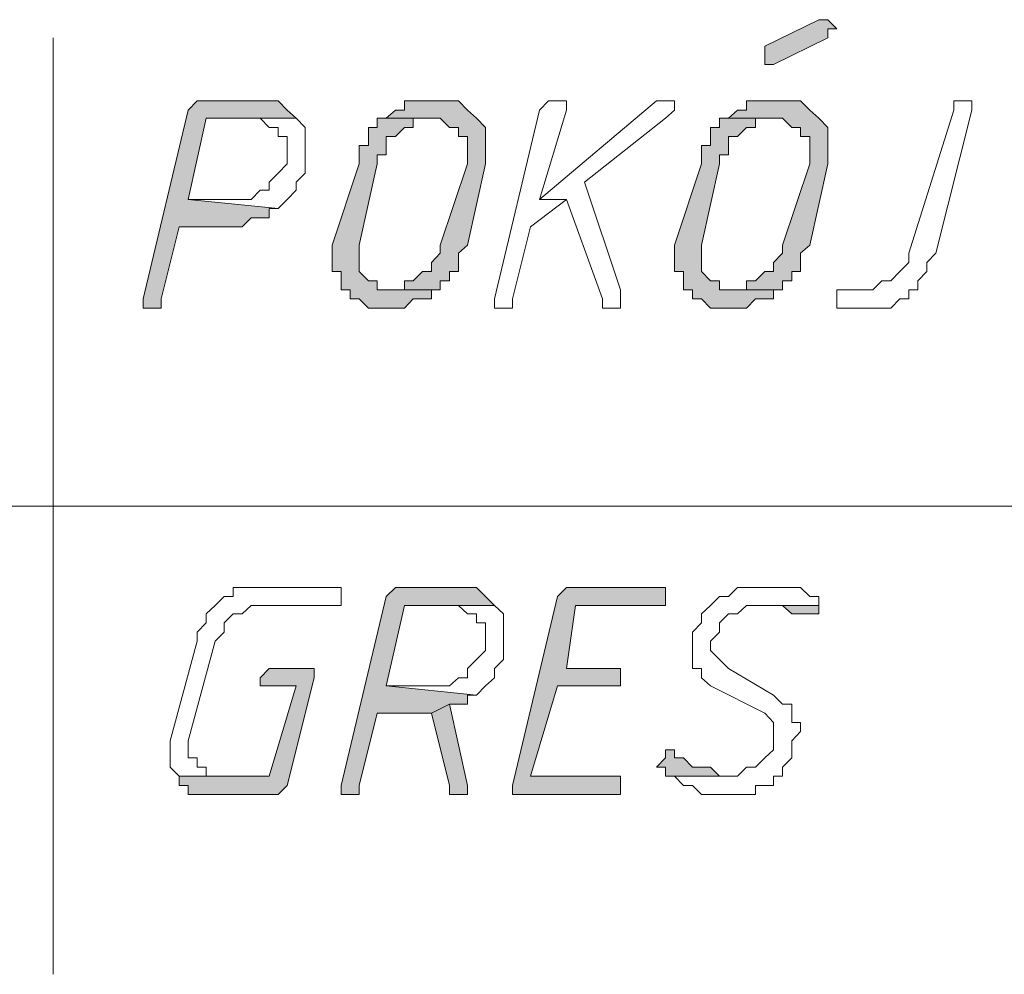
# Model space of a CAD drawing. Header units: inches. Extents: x -1441 to 3871, y -4351 to 2413.
# Tile 278 of 308: x 1867 to 1913, y 346 to 391. Entities that reach past the tile are written whole.
import ezdxf

# ---------------------------------------------------------------- set-up
doc = ezdxf.new("R2010")
doc.units = ezdxf.units.IN
doc.header["$MEASUREMENT"] = 0
doc.layers.add('at_Entity', color=7, linetype='Continuous')
doc.layers.add('at_Solid', color=7, linetype='Continuous')

msp = doc.modelspace()

# ---------------------------------------------------------------- hatches: boundary and pattern name
at = {"layer": 'at_Solid', "lineweight": 15}
for points in [[(1904.43457, 390.74671), (1901.8967, 389.50639), (1901.8967, 388.64771), (1902.3165, 388.64771), (1904.85914, 389.88803), (1904.85914, 390.31737), (1905.28371, 390.31737), (1904.85914, 390.74671)], [(1878.19239, 386.93036), (1875.64975, 386.93036), (1875.22995, 386.93036), (1874.80538, 386.50102), (1872.68731, 377.628), (1872.68731, 377.19866), (1873.11188, 377.19866), (1873.53644, 377.19866), (1873.53644, 377.628), (1874.38081, 381.01501), (1876.92346, 381.01501), (1877.34325, 381.01501), (1877.76782, 381.44435), (1878.19239, 381.44435), (1878.61219, 381.44435), (1878.61219, 381.87369), (1879.03676, 381.87369), (1874.80538, 382.30303), (1875.64975, 386.11938), (1879.8859, 386.11938), (1879.46133, 386.50102), (1879.03676, 386.93036), (1878.61219, 386.93036)], [(1886.65515, 386.93036), (1886.23535, 386.93036), (1884.96641, 386.93036), (1884.96641, 386.50102), (1884.54185, 386.50102), (1884.11728, 386.11938), (1886.65515, 386.11938), (1887.07972, 385.69004), (1887.50429, 385.69004), (1887.50429, 385.2607), (1887.92886, 385.2607), (1887.92886, 383.97268), (1886.65515, 380.15633), (1886.65515, 379.7747), (1886.23535, 379.34536), (1886.23535, 378.91602), (1885.81078, 378.91602), (1885.38621, 378.48668), (1884.96641, 378.48668), (1884.96641, 378.05734), (1884.11728, 378.05734), (1886.65515, 378.05734), (1886.65515, 378.48668), (1887.07972, 378.48668), (1887.07972, 378.91602), (1887.50429, 378.91602), (1887.50429, 379.7747), (1887.92886, 380.15633), (1888.77322, 383.97268), (1888.77322, 385.69004), (1888.34866, 386.11938), (1887.92886, 386.50102), (1887.50429, 386.93036), (1887.07972, 386.93036)], [(1902.74107, 386.93036), (1902.3165, 386.93036), (1901.04756, 386.93036), (1901.04756, 386.50102), (1900.62299, 386.50102), (1900.20319, 386.11938), (1902.74107, 386.11938), (1903.16564, 385.69004), (1903.58544, 385.69004), (1903.58544, 385.2607), (1904.01477, 385.2607), (1904.01477, 383.97268), (1902.74107, 380.15633), (1902.74107, 379.7747), (1902.3165, 379.34536), (1902.3165, 378.91602), (1901.8967, 378.91602), (1901.47213, 378.48668), (1901.04756, 378.48668), (1901.04756, 378.05734), (1900.20319, 378.05734), (1902.74107, 378.05734), (1902.74107, 378.48668), (1903.16564, 378.48668), (1903.16564, 378.91602), (1903.58544, 378.91602), (1903.58544, 379.7747), (1904.01477, 380.15633), (1904.85914, 383.97268), (1904.85914, 385.69004), (1904.43457, 386.11938), (1904.01477, 386.50102), (1903.58544, 386.93036), (1903.16564, 386.93036)], [(1884.11728, 386.11938), (1883.69271, 386.11938), (1883.69271, 385.69004), (1883.27291, 385.69004), (1883.27291, 384.83136), (1882.84834, 384.83136), (1882.84834, 383.97268), (1881.57463, 380.15633), (1881.57463, 378.91602), (1881.9992, 378.91602), (1881.9992, 378.05734), (1882.42377, 378.05734), (1882.42377, 377.628), (1882.84834, 377.628), (1883.27291, 377.19866), (1884.11728, 377.19866), (1884.96641, 377.19866), (1885.38621, 377.628), (1885.81078, 377.628), (1886.23535, 377.628), (1886.23535, 378.05734), (1886.65515, 378.05734), (1884.11728, 378.05734), (1883.69271, 378.05734), (1883.69271, 378.48668), (1883.27291, 378.48668), (1882.84834, 378.91602), (1882.84834, 380.15633), (1883.69271, 383.97268), (1883.69271, 384.40202), (1884.11728, 384.40202), (1884.11728, 385.2607), (1884.54185, 385.2607), (1884.96641, 385.69004), (1885.38621, 385.69004), (1885.38621, 386.11938), (1886.23535, 386.11938)], [(1900.20319, 386.11938), (1899.77863, 386.11938), (1899.77863, 385.69004), (1899.35406, 385.69004), (1899.35406, 384.83136), (1898.93426, 384.83136), (1898.93426, 383.97268), (1897.66055, 380.15633), (1897.66055, 378.91602), (1898.08512, 378.91602), (1898.08512, 378.05734), (1898.50969, 378.05734), (1898.50969, 377.628), (1898.93426, 377.628), (1899.35406, 377.19866), (1900.20319, 377.19866), (1901.04756, 377.19866), (1901.47213, 377.628), (1901.8967, 377.628), (1902.3165, 377.628), (1902.3165, 378.05734), (1902.74107, 378.05734), (1900.20319, 378.05734), (1899.77863, 378.05734), (1899.77863, 378.48668), (1899.35406, 378.48668), (1898.93426, 378.91602), (1898.93426, 380.15633), (1899.77863, 383.97268), (1899.77863, 384.40202), (1900.20319, 384.40202), (1900.20319, 385.2607), (1900.62299, 385.2607), (1901.04756, 385.69004), (1901.47213, 385.69004), (1901.47213, 386.11938), (1902.3165, 386.11938)], [(1887.50429, 364.07996), (1884.96641, 364.07996), (1884.54185, 364.07996), (1884.11728, 363.65062), (1881.9992, 354.7776), (1881.9992, 354.34826), (1882.42377, 354.34826), (1882.84834, 354.34826), (1882.84834, 354.7776), (1883.69271, 358.16461), (1886.23535, 358.16461), (1887.07972, 358.59395), (1887.92886, 358.59395), (1887.92886, 359.02329), (1888.34866, 359.02329), (1884.11728, 359.45263), (1884.96641, 363.22128), (1889.19779, 363.22128), (1888.77322, 363.65062), (1888.34866, 364.07996), (1887.92886, 364.07996)], [(1896.81618, 364.07996), (1893.00937, 364.07996), (1892.58003, 364.07996), (1892.16024, 363.65062), (1890.04216, 354.7776), (1890.04216, 354.34826), (1894.69811, 354.34826), (1895.12268, 354.34826), (1895.12268, 355.20694), (1894.69811, 355.20694), (1890.8913, 355.20694), (1892.16024, 359.45263), (1895.12268, 359.45263), (1895.12268, 360.26361), (1892.58003, 360.26361), (1893.00937, 363.22128), (1897.24075, 363.22128), (1897.24075, 364.07996)], [(1904.43457, 363.22128), (1901.47213, 363.22128), (1902.3165, 363.22128), (1902.74107, 363.22128), (1903.16564, 362.83964), (1903.58544, 362.83964), (1904.01477, 362.83964), (1904.43457, 362.83964)], [(1880.3057, 360.26361), (1878.61219, 360.26361), (1878.19239, 359.83427), (1878.19239, 359.45263), (1878.61219, 359.45263), (1879.8859, 359.45263), (1878.61219, 355.20694), (1874.38081, 355.20694), (1874.38081, 354.7776), (1874.80538, 354.7776), (1874.80538, 354.34826), (1875.64975, 354.34826), (1879.03676, 354.34826), (1879.46133, 354.7776), (1880.73027, 359.83427), (1880.73027, 360.26361)], [(1887.07972, 358.59395), (1886.23535, 358.16461), (1887.07972, 354.7776), (1887.07972, 354.34826), (1887.92886, 354.34826), (1887.92886, 354.7776)], [(1897.66055, 356.44725), (1897.24075, 356.44725), (1897.24075, 356.06562), (1896.81618, 355.63628), (1897.24075, 355.63628), (1897.24075, 355.20694), (1900.20319, 355.20694), (1899.77863, 355.20694), (1899.35406, 355.63628), (1898.93426, 355.63628), (1898.50969, 355.63628), (1898.08512, 356.06562), (1897.66055, 356.06562)]]:
    msp.add_hatch(color=7, dxfattribs=at).paths.add_polyline_path(points)

# ---------------------------------------------------------------- linework, layer by layer
at = {"layer": 'at_Entity', "color": 7, "lineweight": 15}
for p, q in [((1904.43457, 390.74671), (1901.8967, 389.50639)), ((1904.43457, 390.74671), (1904.43457, 390.74671)), ((1904.85914, 390.74671), (1904.43457, 390.74671)), ((1905.28371, 390.31737), (1904.85914, 390.74671)), ((1904.85914, 390.74671), (1904.85914, 390.74671)), ((1904.85914, 389.88803), (1904.85914, 390.31737)), ((1904.85914, 390.31737), (1905.28371, 390.31737)), ((1868.45593, 389.88803), (1868.45593, 345.90459)), ((1902.3165, 388.64771), (1904.85914, 389.88803)), ((1901.8967, 389.50639), (1901.8967, 388.64771)), ((1901.8967, 388.64771), (1902.3165, 388.64771)), ((1902.3165, 388.64771), (1902.3165, 388.64771)), ((1875.22995, 386.93036), (1874.80538, 386.50102)), ((1875.64975, 386.93036), (1875.22995, 386.93036)), ((1875.22995, 386.93036), (1875.22995, 386.93036)), ((1878.19239, 386.93036), (1875.64975, 386.93036)), ((1878.61219, 386.93036), (1878.19239, 386.93036)), ((1879.03676, 386.93036), (1878.61219, 386.93036)), ((1878.61219, 386.93036), (1878.61219, 386.93036)), ((1879.46133, 386.50102), (1879.03676, 386.93036)), ((1886.23535, 386.93036), (1884.96641, 386.93036)), ((1884.96641, 386.93036), (1884.96641, 386.50102)), ((1886.65515, 386.93036), (1886.23535, 386.93036)), ((1887.07972, 386.93036), (1886.65515, 386.93036)), ((1887.50429, 386.93036), (1887.07972, 386.93036)), ((1887.07972, 386.93036), (1887.07972, 386.93036)), ((1887.92886, 386.50102), (1887.50429, 386.93036)), ((1896.81618, 386.93036), (1891.3111, 382.30303)), ((1891.73567, 386.93036), (1891.3111, 386.50102)), ((1892.16024, 386.93036), (1891.73567, 386.93036)), ((1891.73567, 386.93036), (1891.73567, 386.93036)), ((1892.58003, 386.93036), (1892.16024, 386.93036)), ((1892.16024, 386.93036), (1892.16024, 386.93036)), ((1892.58003, 386.50102), (1892.58003, 386.93036)), ((1897.24075, 386.93036), (1896.81618, 386.93036)), ((1896.81618, 386.93036), (1896.81618, 386.93036)), ((1897.66055, 386.93036), (1897.24075, 386.93036)), ((1897.24075, 386.93036), (1897.24075, 386.93036)), ((1897.66055, 386.50102), (1897.66055, 386.93036)), ((1902.3165, 386.93036), (1901.04756, 386.93036)), ((1901.04756, 386.93036), (1901.04756, 386.50102)), ((1902.74107, 386.93036), (1902.3165, 386.93036)), ((1903.16564, 386.93036), (1902.74107, 386.93036)), ((1903.58544, 386.93036), (1903.16564, 386.93036)), ((1903.16564, 386.93036), (1903.16564, 386.93036)), ((1904.01477, 386.50102), (1903.58544, 386.93036)), ((1911.2086, 386.93036), (1910.78403, 386.93036)), ((1910.78403, 386.93036), (1910.78403, 386.50102)), ((1911.62839, 386.93036), (1911.2086, 386.93036)), ((1911.2086, 386.93036), (1911.2086, 386.93036)), ((1911.62839, 386.50102), (1911.62839, 386.93036)), ((1874.80538, 386.50102), (1872.68731, 377.628)), ((1879.8859, 386.11938), (1879.46133, 386.50102)), ((1879.46133, 386.50102), (1879.46133, 386.50102)), ((1884.54185, 386.50102), (1884.11728, 386.11938)), ((1884.96641, 386.50102), (1884.54185, 386.50102)), ((1884.54185, 386.50102), (1884.54185, 386.50102)), ((1888.34866, 386.11938), (1887.92886, 386.50102)), ((1887.92886, 386.50102), (1887.92886, 386.50102)), ((1891.3111, 386.50102), (1889.19779, 377.628)), ((1891.3111, 382.30303), (1892.58003, 386.50102)), ((1897.24075, 386.11938), (1897.66055, 386.50102)), ((1900.62299, 386.50102), (1900.20319, 386.11938)), ((1901.04756, 386.50102), (1900.62299, 386.50102)), ((1900.62299, 386.50102), (1900.62299, 386.50102)), ((1904.43457, 386.11938), (1904.01477, 386.50102)), ((1904.01477, 386.50102), (1904.01477, 386.50102)), ((1910.78403, 386.50102), (1908.66595, 379.7747)), ((1909.93966, 379.7747), (1911.62839, 386.50102)), ((1874.80538, 382.30303), (1875.64975, 386.11938)), ((1875.64975, 386.11938), (1879.8859, 386.11938)), ((1879.8859, 386.11938), (1877.76782, 386.11938)), ((1877.76782, 386.11938), (1878.19239, 386.11938)), ((1878.19239, 386.11938), (1878.19239, 386.11938)), ((1878.19239, 386.11938), (1878.61219, 385.69004)), ((1880.3057, 385.69004), (1879.8859, 386.11938)), ((1879.8859, 386.11938), (1879.8859, 386.11938)), ((1884.11728, 386.11938), (1883.69271, 386.11938)), ((1883.69271, 386.11938), (1883.69271, 385.69004)), ((1886.23535, 386.11938), (1884.11728, 386.11938)), ((1884.11728, 386.11938), (1886.65515, 386.11938)), ((1885.38621, 385.69004), (1885.38621, 386.11938)), ((1885.38621, 386.11938), (1886.23535, 386.11938)), ((1886.23535, 386.11938), (1886.23535, 386.11938)), ((1886.65515, 386.11938), (1886.65515, 386.11938)), ((1886.65515, 386.11938), (1887.07972, 385.69004)), ((1888.77322, 385.69004), (1888.34866, 386.11938)), ((1888.34866, 386.11938), (1888.34866, 386.11938)), ((1893.42917, 383.11401), (1897.24075, 386.11938)), ((1897.24075, 386.11938), (1897.24075, 386.11938)), ((1900.20319, 386.11938), (1899.77863, 386.11938)), ((1899.77863, 386.11938), (1899.77863, 385.69004)), ((1902.3165, 386.11938), (1900.20319, 386.11938)), ((1900.20319, 386.11938), (1902.74107, 386.11938)), ((1901.47213, 385.69004), (1901.47213, 386.11938)), ((1901.47213, 386.11938), (1902.3165, 386.11938)), ((1902.3165, 386.11938), (1902.3165, 386.11938)), ((1902.74107, 386.11938), (1902.74107, 386.11938)), ((1902.74107, 386.11938), (1903.16564, 385.69004)), ((1904.85914, 385.69004), (1904.43457, 386.11938)), ((1904.43457, 386.11938), (1904.43457, 386.11938)), ((1878.61219, 385.69004), (1879.03676, 385.69004)), ((1879.03676, 385.69004), (1879.03676, 385.2607)), ((1880.3057, 383.54334), (1880.3057, 385.69004)), ((1883.69271, 385.69004), (1883.27291, 385.69004)), ((1883.27291, 385.69004), (1883.27291, 384.83136)), ((1884.54185, 385.2607), (1884.96641, 385.69004)), ((1884.96641, 385.69004), (1885.38621, 385.69004)), ((1887.07972, 385.69004), (1887.50429, 385.69004)), ((1887.50429, 385.69004), (1887.50429, 385.2607)), ((1888.77322, 383.97268), (1888.77322, 385.69004)), ((1899.77863, 385.69004), (1899.35406, 385.69004)), ((1899.35406, 385.69004), (1899.35406, 384.83136)), ((1900.62299, 385.2607), (1901.04756, 385.69004)), ((1901.04756, 385.69004), (1901.47213, 385.69004)), ((1903.16564, 385.69004), (1903.58544, 385.69004)), ((1903.58544, 385.69004), (1903.58544, 385.2607)), ((1904.85914, 383.97268), (1904.85914, 385.69004)), ((1879.03676, 385.2607), (1879.46133, 385.2607)), ((1879.46133, 385.2607), (1879.46133, 383.97268)), ((1884.11728, 384.40202), (1884.11728, 385.2607)), ((1884.11728, 385.2607), (1884.54185, 385.2607)), ((1884.54185, 385.2607), (1884.54185, 385.2607)), ((1887.50429, 385.2607), (1887.92886, 385.2607)), ((1887.92886, 385.2607), (1887.92886, 383.97268)), ((1900.20319, 384.40202), (1900.20319, 385.2607)), ((1900.20319, 385.2607), (1900.62299, 385.2607)), ((1900.62299, 385.2607), (1900.62299, 385.2607)), ((1903.58544, 385.2607), (1904.01477, 385.2607)), ((1904.01477, 385.2607), (1904.01477, 383.97268)), ((1883.27291, 384.83136), (1882.84834, 384.83136)), ((1882.84834, 384.83136), (1882.84834, 383.97268)), ((1899.35406, 384.83136), (1898.93426, 384.83136)), ((1898.93426, 384.83136), (1898.93426, 383.97268)), ((1883.69271, 383.97268), (1883.69271, 384.40202)), ((1883.69271, 384.40202), (1884.11728, 384.40202)), ((1899.77863, 383.97268), (1899.77863, 384.40202)), ((1899.77863, 384.40202), (1900.20319, 384.40202)), ((1879.46133, 383.97268), (1879.03676, 383.54334)), ((1882.84834, 383.97268), (1881.57463, 380.15633)), ((1882.84834, 380.15633), (1883.69271, 383.97268)), ((1887.92886, 383.97268), (1886.65515, 380.15633)), ((1887.92886, 380.15633), (1888.77322, 383.97268)), ((1898.93426, 383.97268), (1897.66055, 380.15633)), ((1898.93426, 380.15633), (1899.77863, 383.97268)), ((1904.01477, 383.97268), (1902.74107, 380.15633)), ((1904.01477, 380.15633), (1904.85914, 383.97268)), ((1879.03676, 383.54334), (1878.61219, 383.11401)), ((1878.61219, 383.11401), (1878.61219, 382.73237)), ((1879.03676, 383.54334), (1879.03676, 383.54334)), ((1879.8859, 383.11401), (1880.3057, 383.54334)), ((1879.8859, 382.73237), (1879.8859, 383.11401)), ((1895.12268, 378.05734), (1893.42917, 383.11401)), ((1878.19239, 382.73237), (1877.76782, 382.30303)), ((1878.61219, 382.73237), (1878.19239, 382.73237)), ((1878.19239, 382.73237), (1878.19239, 382.73237)), ((1879.46133, 382.30303), (1879.8859, 382.73237)), ((1876.92346, 382.30303), (1874.80538, 382.30303)), ((1874.80538, 382.30303), (1879.03676, 381.87369)), ((1879.03676, 381.87369), (1874.80538, 382.30303)), ((1877.76782, 382.30303), (1876.92346, 382.30303)), ((1879.03676, 381.87369), (1879.46133, 382.30303)), ((1879.46133, 382.30303), (1879.46133, 382.30303)), ((1890.8913, 381.01501), (1892.58003, 382.30303)), ((1891.3111, 382.30303), (1892.58003, 382.30303)), ((1892.58003, 382.30303), (1891.3111, 382.30303)), ((1892.58003, 382.30303), (1894.27831, 377.628)), ((1878.61219, 381.44435), (1878.61219, 381.87369)), ((1878.61219, 381.87369), (1879.03676, 381.87369)), ((1879.03676, 381.87369), (1879.03676, 381.87369)), ((1877.34325, 381.01501), (1877.76782, 381.44435)), ((1877.76782, 381.44435), (1878.19239, 381.44435)), ((1878.19239, 381.44435), (1878.61219, 381.44435)), ((1873.53644, 377.628), (1874.38081, 381.01501)), ((1874.38081, 381.01501), (1876.92346, 381.01501)), ((1876.92346, 381.01501), (1877.34325, 381.01501)), ((1890.04216, 377.628), (1890.8913, 381.01501)), ((1881.57463, 380.15633), (1881.57463, 378.91602)), ((1882.84834, 378.91602), (1882.84834, 380.15633)), ((1886.65515, 380.15633), (1886.65515, 379.7747)), ((1887.50429, 379.7747), (1887.92886, 380.15633)), ((1897.66055, 380.15633), (1897.66055, 378.91602)), ((1898.93426, 378.91602), (1898.93426, 380.15633)), ((1902.74107, 380.15633), (1902.74107, 379.7747)), ((1903.58544, 379.7747), (1904.01477, 380.15633)), ((1886.65515, 379.7747), (1886.23535, 379.34536)), ((1887.50429, 378.91602), (1887.50429, 379.7747)), ((1902.74107, 379.7747), (1902.3165, 379.34536)), ((1903.58544, 378.91602), (1903.58544, 379.7747)), ((1908.66595, 379.7747), (1908.66595, 379.34536)), ((1909.51509, 379.34536), (1909.93966, 379.7747)), ((1886.23535, 379.34536), (1886.23535, 378.91602)), ((1902.3165, 379.34536), (1902.3165, 378.91602)), ((1908.66595, 379.34536), (1908.24615, 378.91602)), ((1909.51509, 378.91602), (1909.51509, 379.34536)), ((1881.57463, 378.91602), (1881.9992, 378.91602)), ((1881.9992, 378.91602), (1881.9992, 378.05734)), ((1883.27291, 378.48668), (1882.84834, 378.91602)), ((1883.69271, 378.48668), (1883.27291, 378.48668)), ((1883.27291, 378.48668), (1883.27291, 378.48668)), ((1883.69271, 378.05734), (1883.69271, 378.48668)), ((1885.38621, 378.48668), (1884.96641, 378.48668)), ((1884.96641, 378.48668), (1884.96641, 378.05734)), ((1885.81078, 378.91602), (1885.38621, 378.48668)), ((1886.23535, 378.91602), (1885.81078, 378.91602)), ((1886.65515, 378.05734), (1886.65515, 378.48668)), ((1886.65515, 378.48668), (1887.07972, 378.48668)), ((1887.07972, 378.48668), (1887.07972, 378.91602)), ((1887.07972, 378.91602), (1887.50429, 378.91602)), ((1897.66055, 378.91602), (1898.08512, 378.91602)), ((1898.08512, 378.91602), (1898.08512, 378.05734)), ((1899.35406, 378.48668), (1898.93426, 378.91602)), ((1899.77863, 378.48668), (1899.35406, 378.48668)), ((1899.35406, 378.48668), (1899.35406, 378.48668)), ((1899.77863, 378.05734), (1899.77863, 378.48668)), ((1901.47213, 378.48668), (1901.04756, 378.48668)), ((1901.04756, 378.48668), (1901.04756, 378.05734)), ((1901.8967, 378.91602), (1901.47213, 378.48668)), ((1902.3165, 378.91602), (1901.8967, 378.91602)), ((1902.74107, 378.05734), (1902.74107, 378.48668)), ((1902.74107, 378.48668), (1903.16564, 378.48668)), ((1903.16564, 378.48668), (1903.16564, 378.91602)), ((1903.16564, 378.91602), (1903.58544, 378.91602)), ((1907.39702, 378.48668), (1906.97722, 378.05734)), ((1907.82158, 378.48668), (1907.39702, 378.48668)), ((1908.24615, 378.91602), (1907.82158, 378.48668)), ((1908.24615, 378.91602), (1908.24615, 378.91602)), ((1909.09052, 378.48668), (1909.51509, 378.91602)), ((1909.09052, 378.05734), (1909.09052, 378.48668)), ((1881.9992, 378.05734), (1882.42377, 378.05734)), ((1882.42377, 378.05734), (1882.42377, 377.628)), ((1884.11728, 378.05734), (1883.69271, 378.05734)), ((1886.65515, 378.05734), (1884.11728, 378.05734)), ((1884.96641, 378.05734), (1884.11728, 378.05734)), ((1884.11728, 378.05734), (1886.65515, 378.05734)), ((1886.23535, 377.628), (1886.23535, 378.05734)), ((1886.23535, 378.05734), (1886.65515, 378.05734)), ((1895.12268, 377.19866), (1895.12268, 378.05734)), ((1898.08512, 378.05734), (1898.50969, 378.05734)), ((1898.50969, 378.05734), (1898.50969, 377.628)), ((1900.20319, 378.05734), (1899.77863, 378.05734)), ((1902.74107, 378.05734), (1900.20319, 378.05734)), ((1901.04756, 378.05734), (1900.20319, 378.05734)), ((1900.20319, 378.05734), (1902.74107, 378.05734)), ((1902.3165, 377.628), (1902.3165, 378.05734)), ((1902.3165, 378.05734), (1902.74107, 378.05734)), ((1906.97722, 378.05734), (1905.28371, 378.05734)), ((1905.28371, 378.05734), (1905.28371, 377.19866)), ((1908.66595, 377.628), (1908.66595, 378.05734)), ((1908.66595, 378.05734), (1909.09052, 378.05734)), ((1872.68731, 377.628), (1872.68731, 377.19866)), ((1873.53644, 377.19866), (1873.53644, 377.628)), ((1882.42377, 377.628), (1882.84834, 377.628)), ((1882.84834, 377.628), (1882.84834, 377.628)), ((1882.84834, 377.628), (1883.27291, 377.19866)), ((1884.96641, 377.19866), (1885.38621, 377.628)), ((1885.38621, 377.628), (1885.81078, 377.628)), ((1885.81078, 377.628), (1886.23535, 377.628)), ((1889.19779, 377.628), (1889.19779, 377.19866)), ((1890.04216, 377.19866), (1890.04216, 377.628)), ((1894.27831, 377.628), (1894.27831, 377.19866)), ((1898.50969, 377.628), (1898.93426, 377.628)), ((1898.93426, 377.628), (1898.93426, 377.628)), ((1898.93426, 377.628), (1899.35406, 377.19866)), ((1901.04756, 377.19866), (1901.47213, 377.628)), ((1901.47213, 377.628), (1901.8967, 377.628)), ((1901.8967, 377.628), (1902.3165, 377.628)), ((1907.82158, 377.19866), (1908.24615, 377.628)), ((1908.24615, 377.628), (1908.66595, 377.628)), ((1872.68731, 377.19866), (1873.11188, 377.19866)), ((1873.11188, 377.19866), (1873.53644, 377.19866)), ((1883.27291, 377.19866), (1884.11728, 377.19866)), ((1884.11728, 377.19866), (1884.96641, 377.19866)), ((1884.96641, 377.19866), (1884.96641, 377.19866)), ((1889.19779, 377.19866), (1889.61759, 377.19866)), ((1889.61759, 377.19866), (1890.04216, 377.19866)), ((1894.27831, 377.19866), (1895.12268, 377.19866)), ((1899.35406, 377.19866), (1900.20319, 377.19866)), ((1900.20319, 377.19866), (1901.04756, 377.19866)), ((1901.04756, 377.19866), (1901.04756, 377.19866)), ((1905.28371, 377.19866), (1906.55265, 377.19866)), ((1906.55265, 377.19866), (1907.39702, 377.19866)), ((1907.39702, 377.19866), (1907.82158, 377.19866)), ((1823.58995, 367.89631), (1962.00422, 367.89631)), ((1877.34325, 364.07996), (1876.92346, 364.07996)), ((1876.92346, 364.07996), (1876.92346, 363.65062)), ((1881.57463, 364.07996), (1877.34325, 364.07996)), ((1881.9992, 364.07996), (1881.57463, 364.07996)), ((1881.57463, 364.07996), (1881.57463, 364.07996)), ((1881.9992, 363.22128), (1881.9992, 364.07996)), ((1884.54185, 364.07996), (1884.11728, 363.65062)), ((1884.96641, 364.07996), (1884.54185, 364.07996)), ((1884.54185, 364.07996), (1884.54185, 364.07996)), ((1887.50429, 364.07996), (1884.96641, 364.07996)), ((1887.92886, 364.07996), (1887.50429, 364.07996)), ((1888.34866, 364.07996), (1887.92886, 364.07996)), ((1887.92886, 364.07996), (1887.92886, 364.07996)), ((1888.77322, 363.65062), (1888.34866, 364.07996)), ((1892.58003, 364.07996), (1892.16024, 363.65062)), ((1893.00937, 364.07996), (1892.58003, 364.07996)), ((1892.58003, 364.07996), (1892.58003, 364.07996)), ((1896.81618, 364.07996), (1893.00937, 364.07996)), ((1897.24075, 364.07996), (1896.81618, 364.07996)), ((1897.24075, 363.22128), (1897.24075, 364.07996)), ((1900.62299, 364.07996), (1900.20319, 363.65062)), ((1901.47213, 364.07996), (1900.62299, 364.07996)), ((1900.62299, 364.07996), (1900.62299, 364.07996)), ((1901.8967, 364.07996), (1901.47213, 364.07996)), ((1903.16564, 364.07996), (1901.8967, 364.07996)), ((1901.8967, 364.07996), (1901.8967, 364.07996)), ((1903.58544, 364.07996), (1903.16564, 364.07996)), ((1904.01477, 363.65062), (1903.58544, 364.07996)), ((1876.07432, 363.22128), (1875.64975, 362.83964)), ((1876.49889, 363.65062), (1876.07432, 363.22128)), ((1876.07432, 363.22128), (1876.07432, 363.22128)), ((1876.92346, 363.65062), (1876.49889, 363.65062)), ((1876.49889, 363.65062), (1876.49889, 363.65062)), ((1877.34325, 362.83964), (1877.76782, 363.22128)), ((1877.76782, 363.22128), (1881.57463, 363.22128)), ((1881.57463, 363.22128), (1881.9992, 363.22128)), ((1884.11728, 363.65062), (1881.9992, 354.7776)), ((1884.11728, 359.45263), (1884.96641, 363.22128)), ((1884.96641, 363.22128), (1889.19779, 363.22128)), ((1889.19779, 363.22128), (1887.07972, 363.22128)), ((1887.07972, 363.22128), (1887.50429, 363.22128)), ((1887.50429, 363.22128), (1887.50429, 363.22128)), ((1887.50429, 363.22128), (1887.92886, 362.83964)), ((1889.19779, 363.22128), (1888.77322, 363.65062)), ((1888.77322, 363.65062), (1888.77322, 363.65062)), ((1889.61759, 362.83964), (1889.19779, 363.22128)), ((1889.19779, 363.22128), (1889.19779, 363.22128)), ((1892.16024, 363.65062), (1890.04216, 354.7776)), ((1892.58003, 360.26361), (1893.00937, 363.22128)), ((1893.00937, 363.22128), (1897.24075, 363.22128)), ((1899.35406, 363.22128), (1898.93426, 362.83964)), ((1899.77863, 363.65062), (1899.35406, 363.22128)), ((1899.35406, 363.22128), (1899.35406, 363.22128)), ((1900.20319, 363.65062), (1899.77863, 363.65062)), ((1899.77863, 363.65062), (1899.77863, 363.65062)), ((1900.62299, 362.83964), (1901.04756, 363.22128)), ((1901.04756, 363.22128), (1904.43457, 363.22128)), ((1904.43457, 363.22128), (1901.47213, 363.22128)), ((1901.47213, 363.22128), (1902.3165, 363.22128)), ((1902.3165, 363.22128), (1902.74107, 363.22128)), ((1902.74107, 363.22128), (1903.16564, 362.83964)), ((1904.43457, 363.65062), (1904.01477, 363.65062)), ((1904.01477, 363.65062), (1904.01477, 363.65062)), ((1904.43457, 363.22128), (1904.43457, 363.65062)), ((1904.43457, 362.83964), (1904.43457, 363.22128)), ((1875.64975, 362.83964), (1875.64975, 362.4103)), ((1876.49889, 362.4103), (1876.92346, 362.83964)), ((1876.92346, 362.83964), (1877.34325, 362.83964)), ((1887.92886, 362.83964), (1888.34866, 362.83964)), ((1888.34866, 362.83964), (1888.34866, 362.4103)), ((1889.61759, 360.69294), (1889.61759, 362.83964)), ((1898.93426, 362.83964), (1898.93426, 362.4103)), ((1899.77863, 362.4103), (1900.20319, 362.83964)), ((1900.20319, 362.83964), (1900.62299, 362.83964)), ((1903.16564, 362.83964), (1903.58544, 362.83964)), ((1903.58544, 362.83964), (1904.01477, 362.83964)), ((1904.01477, 362.83964), (1904.43457, 362.83964)), ((1904.43457, 362.83964), (1904.43457, 362.83964)), ((1875.64975, 362.4103), (1875.22995, 361.98096)), ((1876.49889, 361.98096), (1876.49889, 362.4103)), ((1888.34866, 362.4103), (1888.77322, 362.4103)), ((1888.77322, 362.4103), (1888.77322, 361.12228)), ((1898.93426, 362.4103), (1898.50969, 361.98096)), ((1899.77863, 361.98096), (1899.77863, 362.4103)), ((1875.22995, 361.98096), (1875.22995, 361.55162)), ((1876.07432, 361.55162), (1876.49889, 361.98096)), ((1898.50969, 361.98096), (1898.50969, 360.26361)), ((1899.35406, 361.55162), (1899.77863, 361.98096)), ((1875.22995, 361.55162), (1873.96101, 356.87659)), ((1874.80538, 356.87659), (1876.07432, 361.55162)), ((1899.35406, 361.12228), (1899.35406, 361.55162)), ((1888.77322, 361.12228), (1888.34866, 360.69294)), ((1899.77863, 360.69294), (1899.35406, 361.12228)), ((1888.34866, 360.69294), (1887.92886, 360.26361)), ((1888.34866, 360.69294), (1888.34866, 360.69294)), ((1889.19779, 360.26361), (1889.61759, 360.69294)), ((1900.20319, 360.26361), (1899.77863, 360.69294)), ((1899.77863, 360.69294), (1899.77863, 360.69294)), ((1878.61219, 360.26361), (1878.19239, 359.83427)), ((1880.3057, 360.26361), (1878.61219, 360.26361)), ((1878.61219, 360.26361), (1878.61219, 360.26361)), ((1880.73027, 360.26361), (1880.3057, 360.26361)), ((1880.73027, 359.83427), (1880.73027, 360.26361)), ((1887.92886, 360.26361), (1887.92886, 359.83427)), ((1889.19779, 359.83427), (1889.19779, 360.26361)), ((1895.12268, 360.26361), (1892.58003, 360.26361)), ((1895.12268, 359.45263), (1895.12268, 360.26361)), ((1898.50969, 360.26361), (1898.93426, 360.26361)), ((1898.93426, 360.26361), (1898.93426, 359.83427)), ((1902.3165, 359.02329), (1900.20319, 360.26361)), ((1878.19239, 359.83427), (1878.19239, 359.45263)), ((1879.46133, 354.7776), (1880.73027, 359.83427)), ((1887.50429, 359.83427), (1887.07972, 359.45263)), ((1887.92886, 359.83427), (1887.50429, 359.83427)), ((1887.50429, 359.83427), (1887.50429, 359.83427)), ((1888.77322, 359.45263), (1889.19779, 359.83427)), ((1898.93426, 359.83427), (1899.35406, 359.45263)), ((1878.19239, 359.45263), (1878.61219, 359.45263)), ((1878.61219, 359.45263), (1879.8859, 359.45263)), ((1879.8859, 359.45263), (1878.61219, 355.20694)), ((1886.23535, 359.45263), (1884.11728, 359.45263)), ((1884.11728, 359.45263), (1888.34866, 359.02329)), ((1888.34866, 359.02329), (1884.11728, 359.45263)), ((1887.07972, 359.45263), (1886.23535, 359.45263)), ((1888.34866, 359.02329), (1888.77322, 359.45263)), ((1888.77322, 359.45263), (1888.77322, 359.45263)), ((1890.8913, 355.20694), (1892.16024, 359.45263)), ((1892.16024, 359.45263), (1895.12268, 359.45263)), ((1899.35406, 359.45263), (1901.8967, 358.16461)), ((1887.07972, 358.59395), (1886.23535, 358.16461)), ((1886.23535, 358.16461), (1887.07972, 358.59395)), ((1887.92886, 354.7776), (1887.07972, 358.59395)), ((1887.07972, 358.59395), (1887.92886, 358.59395)), ((1887.92886, 358.59395), (1887.92886, 359.02329)), ((1887.92886, 359.02329), (1888.34866, 359.02329)), ((1888.34866, 359.02329), (1888.34866, 359.02329)), ((1902.74107, 358.59395), (1902.3165, 359.02329)), ((1903.16564, 358.59395), (1902.74107, 358.59395)), ((1903.16564, 357.73527), (1903.16564, 358.59395)), ((1882.84834, 354.7776), (1883.69271, 358.16461)), ((1883.69271, 358.16461), (1886.23535, 358.16461)), ((1886.23535, 358.16461), (1887.07972, 354.7776)), ((1901.8967, 358.16461), (1901.8967, 358.16461)), ((1901.8967, 358.16461), (1902.3165, 357.73527)), ((1902.3165, 357.73527), (1902.3165, 356.44725)), ((1903.58544, 357.73527), (1903.16564, 357.73527)), ((1903.58544, 357.30593), (1903.58544, 357.73527)), ((1903.16564, 356.87659), (1903.58544, 357.30593)), ((1873.96101, 356.87659), (1873.96101, 355.63628)), ((1874.80538, 356.06562), (1874.80538, 356.87659)), ((1903.16564, 356.06562), (1903.16564, 356.87659)), ((1897.66055, 356.44725), (1897.24075, 356.44725)), ((1897.24075, 356.44725), (1897.24075, 356.06562)), ((1897.66055, 356.06562), (1897.66055, 356.44725)), ((1902.3165, 356.44725), (1901.8967, 356.06562)), ((1875.22995, 356.06562), (1874.80538, 356.06562)), ((1875.22995, 355.63628), (1875.22995, 356.06562)), ((1897.24075, 356.06562), (1896.81618, 355.63628)), ((1898.08512, 356.06562), (1897.66055, 356.06562)), ((1897.66055, 356.06562), (1897.66055, 356.06562)), ((1898.50969, 355.63628), (1898.08512, 356.06562)), ((1901.8967, 356.06562), (1901.47213, 355.63628)), ((1901.8967, 356.06562), (1901.8967, 356.06562)), ((1902.74107, 355.63628), (1903.16564, 356.06562)), ((1873.96101, 355.63628), (1874.38081, 355.20694)), ((1875.64975, 355.63628), (1875.22995, 355.63628)), ((1875.64975, 355.20694), (1875.64975, 355.63628)), ((1896.81618, 355.63628), (1897.24075, 355.63628)), ((1897.24075, 355.63628), (1897.24075, 355.20694)), ((1898.93426, 355.63628), (1898.50969, 355.63628)), ((1899.35406, 355.63628), (1898.93426, 355.63628)), ((1899.77863, 355.20694), (1899.35406, 355.63628)), ((1901.04756, 355.63628), (1900.62299, 355.20694)), ((1901.47213, 355.63628), (1901.04756, 355.63628)), ((1901.04756, 355.63628), (1901.04756, 355.63628)), ((1902.74107, 355.20694), (1902.74107, 355.63628)), ((1878.61219, 355.20694), (1874.38081, 355.20694)), ((1874.38081, 355.20694), (1874.38081, 354.7776)), ((1874.38081, 355.20694), (1876.07432, 355.20694)), ((1876.07432, 355.20694), (1875.64975, 355.20694)), ((1894.69811, 355.20694), (1890.8913, 355.20694)), ((1895.12268, 355.20694), (1894.69811, 355.20694)), ((1895.12268, 354.34826), (1895.12268, 355.20694)), ((1897.24075, 355.20694), (1900.20319, 355.20694)), ((1900.62299, 355.20694), (1897.24075, 355.20694)), ((1897.24075, 355.20694), (1897.66055, 355.20694)), ((1897.66055, 355.20694), (1898.08512, 354.7776)), ((1900.20319, 355.20694), (1899.77863, 355.20694)), ((1899.77863, 355.20694), (1899.77863, 355.20694)), ((1902.3165, 354.7776), (1902.3165, 355.20694)), ((1902.3165, 355.20694), (1902.74107, 355.20694)), ((1874.38081, 354.7776), (1874.80538, 354.7776)), ((1874.80538, 354.7776), (1874.80538, 354.34826)), ((1879.03676, 354.34826), (1879.46133, 354.7776)), ((1879.46133, 354.7776), (1879.46133, 354.7776)), ((1881.9992, 354.7776), (1881.9992, 354.34826)), ((1882.84834, 354.34826), (1882.84834, 354.7776)), ((1887.07972, 354.7776), (1887.07972, 354.34826)), ((1887.92886, 354.34826), (1887.92886, 354.7776)), ((1890.04216, 354.7776), (1890.04216, 354.34826)), ((1898.08512, 354.7776), (1898.50969, 354.7776)), ((1898.50969, 354.7776), (1898.50969, 354.7776)), ((1898.50969, 354.7776), (1898.93426, 354.34826)), ((1901.47213, 354.34826), (1901.47213, 354.7776)), ((1901.47213, 354.7776), (1902.3165, 354.7776)), ((1874.80538, 354.34826), (1875.64975, 354.34826)), ((1875.64975, 354.34826), (1879.03676, 354.34826)), ((1879.03676, 354.34826), (1879.03676, 354.34826)), ((1881.9992, 354.34826), (1882.42377, 354.34826)), ((1882.42377, 354.34826), (1882.84834, 354.34826)), ((1887.07972, 354.34826), (1887.92886, 354.34826)), ((1890.04216, 354.34826), (1894.69811, 354.34826)), ((1894.69811, 354.34826), (1895.12268, 354.34826)), ((1898.93426, 354.34826), (1899.35406, 354.34826)), ((1899.35406, 354.34826), (1900.62299, 354.34826)), ((1900.62299, 354.34826), (1901.47213, 354.34826))]:
    msp.add_line(p, q, dxfattribs=at)

doc.saveas('drawing.dxf')
